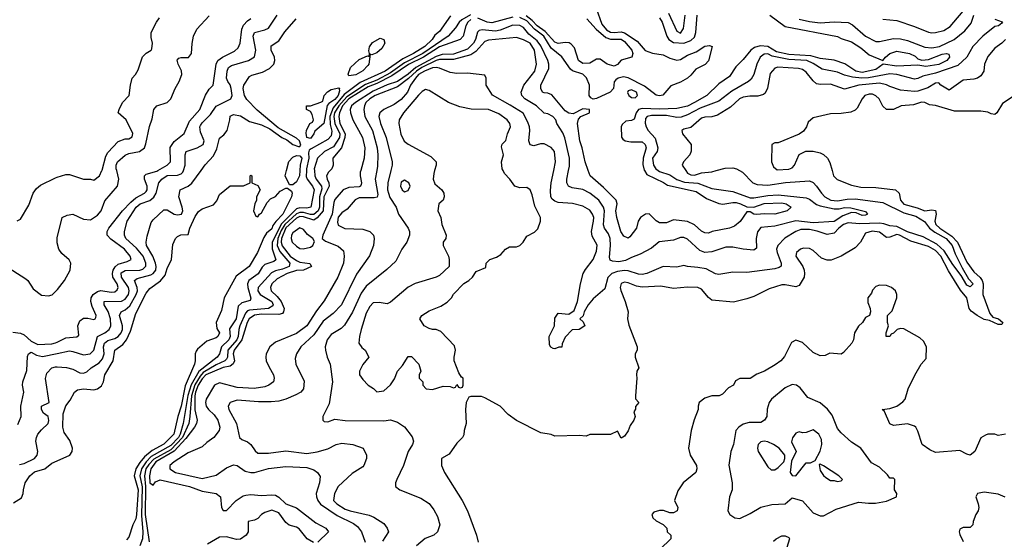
# Model space of a CAD drawing. Header units: inches. Extents: x 2348352 to 2479776, y 460422 to 613655.
# Tile 285 of 590: x 2389785 to 2395425, y 567887 to 570864. Entities that reach past the tile are written whole.
import ezdxf

# ---------------------------------------------------------------- set-up
doc = ezdxf.new("R2010")
doc.units = ezdxf.units.IN
doc.header["$MEASUREMENT"] = 0
for name, color, linetype in [('C3586', 7, 'Continuous'), ('C3596', 7, 'Continuous'), ('C3597', 7, 'Continuous')]:
    doc.layers.add(name, color=color, linetype=linetype)

msp = doc.modelspace()

# ---------------------------------------------------------------- linework, layer by layer
at = {"layer": 'C3586', "color": 4}
for points, elevation in [([(2389770, 569712), (2389790, 569722), (2389838, 569802), (2389862, 569870), (2389882, 569898), (2389904.7, 569915.3), (2389990, 569958), (2390000, 569961.3)], 88), ([(2390000, 569586), (2389999, 569590), (2389999, 569610), (2390000, 569614)], 84), ([(2389670, 569474.8), (2389819.9, 569379.9), (2389831, 569370), (2389862.5, 569322.5), (2389910, 569286), (2389950, 569282.8), (2389971.8, 569288.2), (2390000, 569317)], 84), ([(2389746.8, 569073.2), (2389790, 569067.7), (2389810, 569058.3), (2389850, 569022.3), (2389890, 569003.6), (2389970, 569007.2), (2389990, 569012.4), (2390000, 569017.3)], 76), ([(2389775.1, 568544.9), (2389794, 568590), (2389792.3, 568650), (2389809.4, 568730), (2389801.3, 568770), (2389802.4, 568790), (2389825.1, 568854.9), (2389830, 568934), (2389835.3, 568950), (2389850, 568958.8), (2389882, 568942), (2389915.2, 568935.2), (2390000, 568952.1)], 72), ([(2389784.2, 568315.8), (2389810, 568321.7), (2389869.4, 568350), (2389884.5, 568370), (2389889.6, 568390), (2389878.4, 568450), (2389880.7, 568470), (2389889.7, 568490.3), (2389910, 568514.8), (2389949, 568550), (2389952.5, 568567.5), (2389948.7, 568590), (2389921.2, 568610), (2389909.4, 568630), (2389910, 568650.8), (2389953.2, 568670), (2389932.5, 568807.5), (2389940.7, 568839.3), (2389969.2, 568870), (2389990, 568875.5), (2390000, 568875)], 68), ([(2389750, 568096), (2389795.5, 568124.5), (2389805.2, 568150), (2389806, 568170), (2389817.2, 568210), (2389844, 568250), (2389870, 568274), (2389930, 568290.8), (2389970, 568322.8), (2390000, 568336.7)], 64)]:
    msp.add_lwpolyline(points, dxfattribs=dict(at, elevation=elevation))
at = {"layer": 'C3596', "color": 4}
for points, elevation in [([(2390000, 569961.3), (2390050, 569978), (2390070, 569978), (2390150, 569951.3), (2390190, 569951.3), (2390210, 569944.7), (2390242, 569970), (2390256.4, 570000)], 88), ([(2390000, 568875), (2390052.4, 568872.4), (2390090, 568862), (2390130, 568840.7), (2390150, 568838.8), (2390170, 568846), (2390194, 568870), (2390241.1, 568898.9), (2390259.8, 568920.2), (2390268.4, 568950), (2390266, 568990), (2390270, 569010.4), (2390290, 569027), (2390330, 569037), (2390350, 569048.5), (2390366.3, 569070), (2390373.3, 569090), (2390373.5, 569110), (2390357.6, 569170), (2390366, 569190), (2390390, 569202), (2390415.8, 569224.2), (2390452.1, 569290), (2390459.2, 569310), (2390458.3, 569330), (2390442.9, 569370), (2390458.3, 569381.7), (2390536.8, 569403.2), (2390549.8, 569410.2), (2390565.1, 569430), (2390567.1, 569450), (2390562.6, 569470), (2390546.9, 569510), (2390511.8, 569570), (2390509.6, 569590), (2390515.1, 569624.9), (2390538.6, 569701.4), (2390550, 569718), (2390610, 569774.8), (2390630, 569774.8), (2390670, 569750.7), (2390690, 569745.5), (2390712.7, 569750), (2390719.3, 569770), (2390716, 569790), (2390696, 569850), (2390704, 569890), (2390750, 569910.7), (2390771.8, 569928.2), (2390824.2, 570000)], 68), ([(2390000, 569017.3), (2390050, 569041.6), (2390112.7, 569047.3), (2390123.1, 569056.9), (2390118.3, 569110), (2390130, 569139.3), (2390150, 569154), (2390174.9, 569154.9), (2390210, 569146.8), (2390218, 569150), (2390222, 569158), (2390224, 569170), (2390200.1, 569220.1), (2390192.4, 569250), (2390194, 569270), (2390206.6, 569290), (2390230, 569307.6), (2390250, 569313.1), (2390310, 569303.1), (2390330, 569304.9), (2390343.9, 569316.1), (2390349.6, 569330), (2390343, 569350), (2390319.1, 569390), (2390316.4, 569410), (2390321.4, 569430), (2390332.2, 569447.8), (2390350, 569462.7), (2390401.6, 569478.4), (2390424, 569490), (2390418, 569510), (2390385.6, 569550), (2390307.2, 569607.2), (2390285.6, 569630), (2390286.3, 569650), (2390296.3, 569670), (2390373.5, 569770), (2390422, 569818), (2390450, 569843.2), (2390499.5, 569870), (2390510, 569880.5), (2390515.4, 569890), (2390515.1, 569910), (2390500.4, 569950), (2390499.6, 569970), (2390510, 569978.7), (2390570, 569996.1), (2390576.8, 570000)], 76), ([(2390000, 569614), (2390029, 569730), (2390056.5, 569743.5), (2390090, 569750.7), (2390150, 569721.3), (2390190, 569717.6), (2390230, 569744.9), (2390251.1, 569770), (2390273.6, 569826.4), (2390345.1, 569910), (2390353.3, 569950), (2390340.9, 570000)], 84), ([(2390000, 568952.1), (2390070, 568966), (2390090, 568963.8), (2390150, 568944.4), (2390188.7, 568950), (2390210, 568971), (2390231, 569049), (2390272, 569070), (2390298.4, 569090), (2390306.3, 569110), (2390306, 569150), (2390291.7, 569191.7), (2390269.6, 569230), (2390269, 569250), (2390368.5, 569251.5), (2390390, 569263.1), (2390408.2, 569290), (2390412.1, 569310), (2390408.5, 569330), (2390367.4, 569390), (2390366.9, 569413.1), (2390390, 569427.4), (2390474, 569430), (2390490, 569435.3), (2390508, 569452), (2390508.3, 569470), (2390492.4, 569510), (2390454.4, 569554.4), (2390392.7, 569610), (2390385.2, 569630), (2390385.2, 569650), (2390400.9, 569710), (2390452, 569790), (2390476, 569810), (2390530.8, 569829.2), (2390553.1, 569846.9), (2390566.3, 569870), (2390582.7, 569930), (2390599, 569950), (2390630, 569972.2), (2390690, 569974.4), (2390710, 569980.5), (2390719.5, 569990), (2390723, 570000)], 72), ([(2390000, 568336.7), (2390071.8, 568370), (2390085.1, 568390), (2390087.3, 568410), (2390072.6, 568452.6), (2390039.1, 568499.1), (2390032, 568530), (2390034.2, 568605.8), (2390050, 568651.3), (2390074.8, 568685.2), (2390099, 568730), (2390116.6, 568743.4), (2390150, 568748.4), (2390210, 568743.8), (2390230, 568748.4), (2390253.5, 568766.5), (2390264.4, 568790), (2390273.7, 568830), (2390320.5, 568910), (2390329.6, 568970), (2390376.8, 569003.2), (2390397.4, 569030), (2390419.5, 569080.5), (2390450, 569181), (2390510, 569297.3), (2390530, 569324), (2390592.3, 569367.7), (2390618.9, 569401.1), (2390630, 569438), (2390654, 569490), (2390663.1, 569576.9), (2390678, 569610), (2390690, 569622), (2390708.9, 569631.1), (2390750, 569634), (2390759, 569670), (2390790, 569736), (2390810, 569766), (2390830, 569781), (2390896, 569804), (2390913.6, 569826.4), (2390930, 569862), (2390990, 569912), (2391067.3, 569912.7), (2391106, 569930), (2391106, 569970), (2391110, 569974), (2391114, 569970), (2391114, 569930), (2391150, 569914), (2391162, 569890), (2391142, 569850), (2391142, 569830), (2391132, 569810), (2391124.7, 569770), (2391138, 569738), (2391150, 569734), (2391158, 569750), (2391170, 569758), (2391202.5, 569817.5), (2391222.5, 569837.5), (2391250, 569851), (2391277.5, 569882.5), (2391310, 569898.8), (2391318.8, 569898.8), (2391342, 569882), (2391346.8, 569870), (2391342.8, 569850), (2391292.4, 569750), (2391252.5, 569707.5), (2391235.8, 569684.2), (2391230, 569666), (2391199.1, 569640.9), (2391183.4, 569616.6), (2391146.8, 569530), (2391099.3, 569450), (2391024.4, 569395.6), (2390956.3, 569270), (2390942, 569198), (2390910.6, 569130), (2390915.2, 569095.2), (2390930.4, 569070), (2390921, 569050), (2390910, 569041.2), (2390858, 569022), (2390803.8, 568976.2), (2390795.9, 568964.1), (2390790.7, 568950), (2390790.8, 568910), (2390786, 568890), (2390733.9, 568766.1), (2390710, 568649), (2390691.3, 568590), (2390668.4, 568490), (2390610, 568432.6), (2390543.9, 568396.1), (2390500, 568360), (2390472.7, 568327.3), (2390451, 568290), (2390440.2, 568250), (2390463.6, 568170), (2390455, 568030), (2390450, 568004), (2390433, 567970), (2390410, 567899), (2390396.7, 567883.3)], 64), ([(2391428.1, 570000), (2391426.8, 569966.8), (2391431.6, 569950), (2391462.6, 569910), (2391471.6, 569890), (2391453, 569790), (2391430, 569784.8), (2391390, 569786.9), (2391370, 569780.7), (2391284.9, 569695.1), (2391231, 569590), (2391231.8, 569551.8), (2391252.3, 569487.7), (2391240.5, 569479.5), (2391190, 569462), (2391174.3, 569445.7), (2391151.2, 569408.8), (2391098.4, 569370), (2391090.3, 569350), (2391091.6, 569330), (2391110, 569268), (2391105.2, 569254.8), (2391057.7, 569242.3), (2391037.3, 569222.7), (2391024.9, 569150), (2390987.2, 569092.8), (2390990.3, 569050), (2390983.7, 569030), (2390941.5, 568990), (2390928.8, 568950), (2390917, 568930), (2390812, 568848), (2390767.8, 568772.2), (2390748.1, 568711.9), (2390720.9, 568550), (2390704.3, 568490), (2390694.4, 568470), (2390650, 568425.2), (2390538.6, 568361.4), (2390508.8, 568331.2), (2390481.9, 568290), (2390473.7, 568250), (2390486.9, 568186.9), (2390483.4, 568023.4), (2390490.2, 567929.8), (2390488.7, 567890), (2390473.1, 567850)], 68), ([(2391473, 570000), (2391476, 569970), (2391484, 569950), (2391513.8, 569910), (2391515.4, 569895.4), (2391501.9, 569850), (2391501.6, 569790), (2391494.8, 569770), (2391470, 569748.3), (2391450, 569747.9), (2391410, 569759), (2391390, 569759.9), (2391370, 569752.5), (2391303.4, 569690), (2391283.4, 569656.6), (2391264.4, 569610), (2391260.9, 569570), (2391276.1, 569536.1), (2391333.1, 569470), (2391328.9, 569451.1), (2391290, 569434.8), (2391250, 569425.3), (2391226.7, 569413.3), (2391150.4, 569330), (2391148.8, 569310), (2391162.4, 569290), (2391230.1, 569250.1), (2391236.9, 569230), (2391234.5, 569225.5), (2391210.1, 569209.9), (2391100.7, 569199.3), (2391090, 569195.4), (2391078, 569182), (2391046.2, 569110), (2391039.7, 569090), (2391036.3, 569050), (2391028.4, 569030), (2390977.2, 568970), (2390974.9, 568930), (2390970, 568919.5), (2390960.5, 568910), (2390910, 568886.8), (2390836.9, 568843.1), (2390818.3, 568821.7), (2390788.7, 568771.3), (2390768.6, 568710), (2390760.2, 568590), (2390753.2, 568550), (2390717.7, 568470), (2390650, 568400.2), (2390553.4, 568346.6), (2390524.4, 568315.6), (2390508.2, 568290), (2390500.8, 568250), (2390505.5, 568190), (2390503.8, 568030), (2390526.5, 567873.5)], 72), ([(2391563.7, 570000), (2391554, 569990), (2391543, 569970), (2391546.4, 569950), (2391556.5, 569930), (2391557.5, 569910), (2391527.1, 569850), (2391523, 569770), (2391490, 569728.7), (2391470, 569715.9), (2391410, 569735.2), (2391390, 569736.4), (2391370, 569728), (2391309, 569671), (2391284.7, 569610), (2391283.4, 569590), (2391288.7, 569568.7), (2391335, 569510), (2391370, 569483.8), (2391390, 569475.4), (2391447.5, 569467.5), (2391456.3, 569450), (2391411, 569430), (2391370, 569427.2), (2391317.6, 569410), (2391260.2, 569379.8), (2391230.3, 569350), (2391222.6, 569330), (2391224.9, 569310), (2391259.1, 569279.1), (2391282.6, 569250), (2391299.5, 569210), (2391297, 569190), (2391290, 569181.6), (2391270, 569175.8), (2391170, 569177.8), (2391130, 569171.4), (2391099.1, 569150), (2391087.6, 569130), (2391057.6, 569030), (2391013.5, 568970), (2391008.6, 568950), (2391015.8, 568910), (2391008, 568892), (2390990, 568879.8), (2390950, 568871.5), (2390851.3, 568830), (2390830, 568806.5), (2390806.8, 568770), (2390791.8, 568730), (2390789.1, 568710), (2390788.9, 568628.9), (2390801.3, 568570), (2390797.7, 568550), (2390786.7, 568530), (2390736.3, 568463.7), (2390670, 568391.7), (2390565.5, 568330), (2390536.6, 568290), (2390528, 568250), (2390530.5, 568210.5), (2390550, 568197.3), (2390563.6, 568216.4), (2390590, 568227.7), (2390758, 568190), (2390830, 568162), (2390911.3, 568150), (2390936, 568130), (2390941, 568070), (2390950, 568052), (2390970, 568052), (2391026, 568110), (2391064.6, 568135.4), (2391079.8, 568140.2), (2391110, 568144.7), (2391170, 568138.9), (2391230, 568142.6), (2391250, 568139.5), (2391270, 568128.4), (2391310.3, 568090.3), (2391370, 568066.7), (2391481.7, 567981.7), (2391539.1, 567950), (2391554.8, 567930), (2391492.6, 567870)], 76), ([(2391739, 570000), (2391736.3, 569990), (2391735.5, 569970), (2391743, 569930), (2391740.5, 569919.5), (2391737.3, 569910), (2391730, 569906.3), (2391670, 569903.5), (2391637.3, 569890), (2391590, 569834.5), (2391583.6, 569816.4), (2391575, 569750), (2391522, 569630), (2391518, 569610), (2391535.9, 569595.9), (2391610, 569566.8), (2391639.1, 569539.1), (2391644, 569510), (2391639.1, 569470), (2391607.7, 569390), (2391530, 569254), (2391484.8, 569195.2), (2391430, 569109.5), (2391370, 569067), (2391250, 569016), (2391218.8, 568990), (2391197.3, 568950), (2391194.8, 568930), (2391197.3, 568910), (2391213.2, 568873.2), (2391238.8, 568830), (2391242.8, 568810), (2391238, 568790), (2391211.3, 568770), (2391190, 568760.9), (2391128.1, 568751.9), (2391030, 568756.9), (2390930, 568783.7), (2390901, 568770), (2390853.4, 568690), (2390849.1, 568670), (2390852.7, 568650), (2390866.4, 568630), (2390900, 568600), (2390920.4, 568570), (2390930.6, 568530), (2390927.3, 568510), (2390897.3, 568470), (2390857.5, 568442.5), (2390830, 568417), (2390750, 568382.9), (2390670.4, 568330), (2390646, 568310), (2390644.9, 568290), (2390678, 568270), (2390830, 568235.8), (2390910, 568255.3), (2390970, 568296.3), (2391010, 568313.4), (2391030, 568310.6), (2391076.7, 568276.7), (2391110, 568268.9), (2391130, 568270.3), (2391210, 568292.7), (2391310, 568303.8), (2391430, 568298), (2391470, 568286), (2391491.3, 568270), (2391506, 568246), (2391502.8, 568210), (2391483.8, 568150), (2391484.9, 568130), (2391492.2, 568110), (2391508.5, 568088.5), (2391603.6, 568023.6), (2391698, 567978), (2391719.6, 567959.6), (2391743.7, 567930), (2391764.2, 567870)], 84), ([(2391829.9, 570000), (2391821.6, 569950), (2391836.7, 569863.3), (2391831.9, 569848.1), (2391816.5, 569843.5), (2391730, 569844.5), (2391706.9, 569833.1), (2391661.4, 569778.6), (2391630, 569757.2), (2391610, 569732.7), (2391604.7, 569704.7), (2391610, 569686.8), (2391648.1, 569668.1), (2391750, 569664.9), (2391790.5, 569650.5), (2391811, 569630), (2391816, 569610), (2391810.8, 569570), (2391788.1, 569511.9), (2391713.8, 569406.2), (2391628.7, 569231.3), (2391579.9, 569180.1), (2391523.9, 569136.1), (2391470, 569058.4), (2391396.3, 568990), (2391370.7, 568950), (2391363.5, 568923.5), (2391366.8, 568890), (2391413.7, 568793.7), (2391411, 568750), (2391396, 568730), (2391366, 568714), (2391310, 568689.4), (2391270, 568679.5), (2391226.2, 568673.8), (2391153.8, 568673.8), (2391030, 568683.7), (2390991.3, 568670), (2390978.8, 568650), (2390984, 568630), (2391027.7, 568550), (2391044.7, 568470), (2391058, 568458), (2391090, 568446), (2391110, 568431), (2391134.4, 568394.4), (2391150, 568381), (2391210, 568380.5), (2391310, 568393.4), (2391430, 568378), (2391490, 568388.2), (2391550, 568405.5), (2391598, 568430), (2391630, 568437.3), (2391694, 568430), (2391752, 568410), (2391772, 568370), (2391772, 568350), (2391756, 568310), (2391750, 568302), (2391690, 568264), (2391610, 568189.2), (2391587.7, 568150), (2391582.8, 568110), (2391601, 568090), (2391650, 568060.4), (2391678, 568050), (2391786, 568026), (2391813.2, 568013.2), (2391870, 567978), (2391890.9, 567950.9), (2391898, 567930), (2391863, 567877)], 88), ([(2391389.8, 570000), (2391387.2, 569970), (2391370, 569935.1), (2391350, 569919), (2391330, 569918), (2391306, 569970), (2391313.9, 570000)], 64), ([(2391911.6, 570000), (2391893.7, 569930), (2391892.2, 569890), (2391897, 569870), (2391906.1, 569846.1), (2391941.6, 569790), (2391954, 569750), (2392010.7, 569670), (2392018.8, 569650), (2392018.8, 569630), (2392002.8, 569590), (2391974, 569550), (2391939.8, 569480.2), (2391887.9, 569432.1), (2391770, 569338), (2391741.8, 569298.2), (2391691.8, 569188.2), (2391646.4, 569113.6), (2391625.8, 569094.2), (2391570, 569061.2), (2391546.8, 569030), (2391534.8, 568990), (2391536, 568970), (2391546, 568930), (2391562.8, 568890), (2391577.3, 568790), (2391557.3, 568662.7), (2391522, 568590), (2391522, 568570), (2391530, 568562), (2391550, 568561), (2391590, 568576), (2391650, 568567.3), (2391870, 568566.8), (2391910, 568571), (2391950, 568558.8), (2391990, 568531), (2392033.7, 568473.7), (2392041, 568450), (2392036, 568430), (2392010.6, 568389.4), (2391982.8, 568310), (2391944.7, 568230), (2391938, 568210), (2391938, 568190), (2391962, 568170), (2392082, 568122), (2392130, 568091.3), (2392156.8, 568056.8), (2392178, 568018), (2392191, 567970), (2392178, 567930), (2392158, 567910), (2392107.7, 567892.3), (2392058, 567850)], 92), ([(2392162.1, 570000), (2392157.1, 569982.9), (2392154, 569950), (2392163.6, 569923.6), (2392202.8, 569890), (2392214.8, 569870), (2392216, 569850), (2392211, 569830), (2392186, 569810), (2392181, 569770), (2392198, 569730), (2392202.8, 569690), (2392227.3, 569630), (2392226, 569610), (2392211.3, 569590), (2392211, 569570), (2392241, 569510), (2392246, 569490), (2392244.7, 569450), (2392190, 569399), (2392170.7, 569389.3), (2392050, 569352.3), (2392010, 569332.3), (2391910, 569246), (2391890, 569237.2), (2391844.7, 569244.7), (2391810, 569241.2), (2391790, 569221.2), (2391770, 569182), (2391740.5, 569090), (2391730.6, 569050), (2391726.8, 569010), (2391745.2, 568985.2), (2391764.7, 568970), (2391784.7, 568930), (2391751.1, 568888.9), (2391732, 568850), (2391732, 568830), (2391750, 568802), (2391782, 568770), (2391811.1, 568751.1), (2391830, 568732), (2391870, 568738), (2391910, 568771.3), (2391932.9, 568807.1), (2391950, 568851.3), (2391978, 568882), (2392010, 568934), (2392030, 568934), (2392071, 568890), (2392082, 568850), (2392074, 568830), (2392074, 568810), (2392094, 568790), (2392094, 568770), (2392114, 568750), (2392150, 568744.7), (2392210, 568764.7), (2392250, 568762), (2392270, 568754), (2392282, 568758), (2392290, 568774), (2392298, 568758), (2392310, 568754), (2392322, 568758), (2392326, 568770), (2392326, 568810), (2392316.4, 568816.4), (2392300.4, 568840.4), (2392274, 568910), (2392273.2, 568930), (2392280.9, 568970), (2392275.1, 568995.1), (2392197, 569077), (2392170, 569089.3), (2392149.4, 569089.4), (2392130, 569095.3), (2392102, 569110), (2392078, 569150), (2392088, 569170), (2392130, 569196), (2392198, 569222), (2392234.6, 569245.4), (2392258, 569270), (2392270, 569292), (2392330, 569352), (2392358, 569370), (2392378, 569390), (2392399, 569421), (2392455.3, 569444.7), (2392458, 569470), (2392478, 569490), (2392516.5, 569503.5), (2392542, 569518), (2392568, 569550), (2392590, 569562), (2392630, 569562), (2392650, 569571.3), (2392668.7, 569590), (2392690, 569624.7), (2392734, 569646), (2392753.6, 569666.4), (2392769, 569710), (2392769, 569730), (2392735.6, 569795.6), (2392721.5, 569861.5), (2392709.2, 569889.2), (2392690, 569902), (2392650, 569901.2), (2392622, 569910), (2392593.2, 569950), (2392562.5, 569982.5), (2392553.9, 570000)], 96), ([(2394438.3, 570000), (2394446, 569970), (2394468.1, 569948.1), (2394550, 569915.5), (2394603.9, 569903.9), (2394690, 569902.4), (2394802, 569890), (2394822.8, 569870), (2394830.7, 569830), (2394850, 569806.7), (2394926.6, 569786.6), (2394970, 569768.5), (2395010, 569774.4), (2395030.3, 569770.3), (2395035.3, 569750), (2395027.7, 569710), (2395033.4, 569690), (2395055.3, 569670), (2395124.1, 569624.1), (2395156.1, 569590), (2395210, 569475.3), (2395250, 569420.3), (2395286.8, 569386.8), (2395298.9, 569370), (2395304.7, 569350), (2395301.5, 569290), (2395341.8, 569181.8), (2395359.1, 569159.1), (2395390.8, 569150), (2395416, 569130), (2395415.3, 569124.7), (2395410, 569118), (2395390, 569117.2), (2395340.2, 569140.2), (2395310, 569146.6), (2395268.9, 569168.9), (2395235, 569195), (2395223.1, 569210), (2395209.7, 569270), (2395174.9, 569314.9), (2395105.7, 569425.7), (2395061.2, 569510), (2395030, 569542.4), (2394990, 569563.9), (2394890, 569595.8), (2394824, 569630), (2394810, 569633.7), (2394770, 569618.7), (2394750, 569616.9), (2394710, 569647.3), (2394667.7, 569652.3), (2394630, 569641.2), (2394602, 569590), (2394570, 569558), (2394490, 569509.4), (2394432.8, 569487.2), (2394410, 569486), (2394378.6, 569498.6), (2394330, 569541.2), (2394310, 569552.7), (2394275.5, 569555.5), (2394258, 569550), (2394234.8, 569530), (2394230.8, 569510), (2394270.7, 569450), (2394279.1, 569430), (2394280.7, 569410), (2394278.8, 569390), (2394250, 569342), (2394230, 569333.2), (2394170, 569346), (2394150, 569345.2), (2394077.5, 569322.5), (2393990, 569279), (2393950, 569264), (2393874.4, 569245.6), (2393750, 569257.2), (2393730, 569273.2), (2393690, 569321.2), (2393669.5, 569329.5), (2393610, 569332.3), (2393530, 569323.7), (2393457, 569337), (2393350, 569331.3), (2393318, 569338), (2393270, 569356.2), (2393250, 569359.5), (2393230, 569352.7), (2393223.8, 569330), (2393228, 569312), (2393254, 569250), (2393270.8, 569190), (2393266, 569150), (2393274.4, 569114.4), (2393322, 568990), (2393322, 568970), (2393311, 568949), (2393310.8, 568930), (2393330.8, 568870), (2393321, 568850), (2393318, 568830), (2393321, 568810), (2393312, 568710), (2393312.7, 568692.7), (2393332, 568670), (2393312, 568648), (2393312, 568632), (2393302, 568618), (2393311, 568590), (2393302, 568570), (2393281, 568539), (2393270, 568508), (2393250, 568478), (2393230, 568466), (2393210, 568506), (2393170, 568488), (2393051.6, 568488.4), (2393030, 568478), (2392990, 568482), (2392850, 568478), (2392830, 568488), (2392770, 568498), (2392630, 568568), (2392583.1, 568603.1), (2392538, 568650), (2392450, 568698), (2392430, 568706), (2392370, 568706), (2392358, 568702), (2392342, 568670), (2392338, 568630), (2392342, 568550), (2392331.3, 568510), (2392330, 568486), (2392322, 568470), (2392290, 568438), (2392244.7, 568375.3), (2392202, 568350), (2392202, 568310), (2392218, 568270), (2392318.8, 568110), (2392350.5, 568050.5), (2392401, 567910), (2392410.8, 567870)], 96), ([(2393908.7, 570000), (2393926, 569990), (2393984.7, 569930), (2394010, 569919.1), (2394070, 569916.5), (2394172.1, 569932.1), (2394310, 569940.7), (2394330, 569930.8), (2394350, 569910.8), (2394377.3, 569870), (2394397.3, 569850), (2394431.3, 569830), (2394470, 569826.3), (2394524, 569836), (2394570, 569837.7), (2394730, 569816.9), (2394850, 569757.8), (2394918.7, 569738.7), (2394967.9, 569707.9), (2394996.5, 569670), (2395026.2, 569646.2), (2395092.6, 569610), (2395126.3, 569570), (2395143.5, 569523.5), (2395182.9, 569442.9), (2395220.3, 569380.3), (2395246, 569350), (2395230, 569334), (2395210, 569342.7), (2395178.6, 569398.6), (2395130, 569461.6), (2395079.7, 569539.7), (2395038.9, 569578.9), (2394959.7, 569619.7), (2394870, 569648), (2394810, 569679.3), (2394770, 569683), (2394735.3, 569695.3), (2394710, 569698.8), (2394595.3, 569695.3), (2394530, 569699.8), (2394503.8, 569690), (2394476.3, 569670), (2394450, 569642), (2394410, 569633.2), (2394352.8, 569652.8), (2394310, 569661.3), (2394258.7, 569661.3), (2394230.8, 569650), (2394167.2, 569612.8), (2394128.6, 569571.4), (2394120.5, 569550), (2394123.8, 569530), (2394147.7, 569470), (2394147.1, 569452.9), (2394136.1, 569443.9), (2394110, 569436.2), (2393950, 569416), (2393870, 569417.2), (2393790, 569405.2), (2393770, 569409), (2393716.6, 569436.6), (2393670, 569445.2), (2393609.4, 569449.4), (2393590, 569455.3), (2393550, 569446.6), (2393470, 569449.6), (2393378, 569410), (2393350, 569405.1), (2393330, 569405.6), (2393270, 569425.1), (2393250, 569426.9), (2393210, 569421.7), (2393177.3, 569410), (2393153.1, 569386.9), (2393137.5, 569322.5), (2393070, 569264), (2393041, 569230), (2393018, 569190), (2393012.7, 569167.3), (2392994, 569150), (2393012.7, 569132.7), (2393022, 569110), (2392990, 569089), (2392950, 569088), (2392910, 569046), (2392892.7, 569007.3), (2392891.1, 568988.9), (2392872.7, 568987.3), (2392850, 568978), (2392840.4, 568980.4), (2392828, 568988), (2392820.4, 569000.4), (2392818, 569050), (2392848, 569110), (2392850, 569154), (2392870, 569182), (2392930, 569178), (2392962, 569198), (2392981.2, 569250), (2392997.6, 569350), (2393013.6, 569410), (2393026.1, 569433.9), (2393069.6, 569490), (2393090, 569538), (2393093, 569573), (2393064.7, 569624.7), (2393059.6, 569650), (2393072.8, 569710), (2393073, 569730), (2393067, 569750), (2393050, 569772.3), (2393010, 569796.2), (2392951.3, 569811.3), (2392870, 569816.2), (2392850, 569823.7), (2392835.6, 569835.6), (2392826.6, 569850), (2392824.8, 569884.8), (2392829.6, 569930.4), (2392844.1, 570000)], 92), ([(2393442.3, 570000), (2393450, 569994.4), (2393510, 569974.9), (2393548.5, 569948.5), (2393593.2, 569933.2), (2393670, 569927.7), (2393750, 569898), (2393870, 569880.4), (2393970, 569844), (2393990, 569843.6), (2394070, 569857.3), (2394130, 569860.2), (2394290, 569843.6), (2394310, 569836), (2394350, 569804.6), (2394370, 569796.9), (2394450, 569780.3), (2394479.4, 569780.6), (2394510, 569788), (2394546.8, 569786.8), (2394630, 569764.7), (2394641, 569750), (2394630, 569743.7), (2394610, 569742), (2394577.2, 569757.2), (2394550, 569759.3), (2394499.6, 569740.4), (2394450, 569708.5), (2394330, 569700.3), (2394230, 569712), (2394110, 569681.1), (2394030, 569672.7), (2394010.9, 569649.1), (2394004, 569610), (2394004.7, 569555.3), (2393990, 569544), (2393930, 569549.3), (2393870, 569561.2), (2393830, 569561.2), (2393750, 569534.3), (2393710, 569529.7), (2393681.5, 569541.5), (2393610, 569607), (2393590, 569617), (2393570, 569617), (2393530, 569602), (2393448, 569592), (2393404.5, 569555.5), (2393339.9, 569520.1), (2393290, 569502), (2393256.1, 569483.9), (2393216.6, 569476.6), (2393180.1, 569480.1), (2393166.6, 569486.6), (2393162.9, 569502.9), (2393169.6, 569570.4), (2393167.6, 569610), (2393157.7, 569637.7), (2393135.1, 569670), (2393129.7, 569689.7), (2393134, 569770), (2393129.6, 569790), (2393102, 569830), (2393051, 569871), (2393010, 569892), (2392950, 569900.9), (2392929, 569910), (2392919.3, 569930), (2392919.5, 569950), (2392929.2, 570000)], 88), ([(2393364.5, 570000), (2393378, 569978), (2393472, 569932), (2393495.6, 569915.6), (2393659.4, 569879.4), (2393719.1, 569839.1), (2393790, 569810.3), (2393812.9, 569807.1), (2393870, 569817.6), (2393890, 569817), (2393914.8, 569810), (2393950, 569792.2), (2393990, 569790.3), (2394050, 569810.3), (2394150, 569815.6), (2394176, 569810), (2394204.7, 569790), (2394182, 569770), (2394110, 569749.3), (2394050, 569752.7), (2394007.6, 569747.6), (2393989.6, 569749.6), (2393970, 569762.7), (2393950, 569764), (2393911.7, 569708.3), (2393878.7, 569681.3), (2393850, 569669.5), (2393752, 569650), (2393730, 569641.2), (2393710, 569642.7), (2393690, 569652.3), (2393649.7, 569689.7), (2393610, 569707.3), (2393530, 569717.2), (2393490, 569700.9), (2393450, 569700.9), (2393430, 569712.7), (2393390, 569752), (2393370, 569749.4), (2393340.7, 569730), (2393328, 569710), (2393318, 569670), (2393279.9, 569620.1), (2393270, 569613.2), (2393244.9, 569624.9), (2393227.8, 569650), (2393206, 569730), (2393200.5, 569770), (2393206.6, 569810), (2393201.2, 569830), (2393130, 569903.6), (2393053.2, 569970), (2393042.1, 570000)], 84), ([(2393600, 570000), (2393610, 569984.4), (2393630, 569975.3), (2393650, 569973.7), (2393690, 569986.4), (2393750, 569993.4), (2393774, 570000)], 92), ([(2390000, 569317), (2390001.5, 569318.5), (2390041.2, 569370), (2390074, 569430), (2390079, 569470), (2390069.1, 569489.1), (2390025.6, 569525.6), (2390009.1, 569549.1), (2390000, 569586)], 84), ([(2395430.9, 568489.1), (2395390, 568482), (2395370, 568488.7), (2395330, 568488.7), (2395316.9, 568483.1), (2395290, 568468), (2395256, 568390), (2395230, 568368.7), (2395210, 568374), (2395170, 568395.3), (2395030, 568385.2), (2394999.3, 568399.3), (2394955.3, 568430), (2394930, 568506), (2394918, 568530), (2394910, 568535.3), (2394870, 568549), (2394790, 568539), (2394770, 568548), (2394739, 568619), (2394726, 568630), (2394770, 568636), (2394809.3, 568650.7), (2394844.7, 568675.3), (2394858, 568690), (2394874, 568750), (2394912.5, 568827.5), (2394949.6, 568890.4), (2394977.2, 568922.8), (2394979, 568990), (2394962, 569022), (2394941.5, 569041.5), (2394850, 569092.7), (2394830, 569094), (2394810.7, 569089.3), (2394790, 569069), (2394776.9, 569063.1), (2394770, 569049), (2394748.4, 569048.4), (2394748.7, 569070), (2394762, 569110), (2394755.3, 569130), (2394755.3, 569170), (2394783.2, 569196.8), (2394809.4, 569270), (2394809.3, 569290), (2394802.7, 569310), (2394779, 569330), (2394750, 569340.9), (2394710, 569344), (2394690, 569335.3), (2394670, 569315.3), (2394663.4, 569296.6), (2394644, 569270), (2394643.5, 569243.5), (2394656, 569210), (2394658, 569190), (2394652, 569170), (2394630, 569158), (2394612, 569130), (2394590, 569108.7), (2394567.7, 569070), (2394562, 569030), (2394552, 569010), (2394503.5, 568956.5), (2394490, 568948.7), (2394426.4, 568953.6), (2394399.6, 568940.4), (2394370, 568938), (2394330, 568958), (2394270, 569015.3), (2394230, 569028), (2394205.4, 569014.6), (2394165.4, 568934.6), (2394144.7, 568910), (2394113.2, 568886.8), (2394050.5, 568849.5), (2394007.1, 568832.9), (2393970, 568808.7), (2393910, 568808), (2393885.4, 568794.6), (2393874, 568770), (2393845.4, 568754.6), (2393810, 568718), (2393790.9, 568709.1), (2393750, 568708.7), (2393710, 568695.3), (2393678, 568670), (2393671.3, 568650), (2393671.3, 568630), (2393647.9, 568572.1), (2393630.8, 568510), (2393616, 568410), (2393626, 568370), (2393661, 568310), (2393664.7, 568290), (2393658, 568270), (2393584.7, 568210), (2393555.3, 568164.7), (2393536, 568110), (2393554.8, 568070), (2393550.7, 568049.3), (2393530, 568039), (2393510, 568039), (2393472, 568052), (2393450, 568052.3), (2393416.9, 568043.1), (2393406, 568030), (2393412, 568010), (2393430, 567992), (2393470, 567972), (2393492, 567950), (2393494, 567930), (2393514, 567910), (2393514, 567890), (2393454, 567830)], 104), ([(2395430, 568129), (2395390, 568145.2), (2395310, 568157.2), (2395272, 568150), (2395261, 568130), (2395276, 568090), (2395278.8, 568070), (2395274.8, 568050), (2395261, 568030), (2395246, 567990), (2395244.7, 567970), (2395230, 567955.3), (2395190, 567954), (2395170, 567946), (2395166.8, 567930), (2395170, 567914), (2395190, 567874)], 108), ([(2391468.6, 567868.6), (2391432.1, 567890), (2391386.7, 567946.7), (2391370, 567956.4), (2391328.8, 567968.8), (2391310, 567982.9), (2391270, 568039.3), (2391230, 568053.2), (2391190, 568041.2), (2391170.5, 568029.5), (2391150, 568006), (2391130, 567996), (2391094, 567990), (2391094, 567930), (2391083.1, 567910), (2391050, 567888.5), (2391026.3, 567886.3), (2390970, 567902), (2390930, 567899.7), (2390861, 567859)], 76), ([(2394103.1, 567876.9), (2394118, 567890), (2394150, 567906), (2394170, 567906), (2394190, 567898), (2394194.8, 567890), (2394179.8, 567840.2)], 104)]:
    msp.add_lwpolyline(points, dxfattribs=dict(at, elevation=elevation))
for points, elevation in [([(2391990, 569944), (2391970, 569934), (2391966, 569910), (2391976, 569890), (2391990, 569878.8), (2392010, 569884.7), (2392022, 569910), (2392014, 569930)], 96), ([(2391390, 569671), (2391350, 569642.9), (2391342.7, 569630), (2391339.6, 569610), (2391346, 569590), (2391370, 569566.7), (2391390, 569552.7), (2391409.5, 569550.5), (2391450, 569560.7), (2391464, 569570), (2391474, 569594), (2391465.2, 569610), (2391433.6, 569633.6), (2391410, 569662)], 84), ([(2394210, 568773.2), (2394170, 568754), (2394091.3, 568690), (2394078, 568670), (2394066.4, 568633.6), (2394064.7, 568590), (2394051.3, 568570), (2394030, 568557.2), (2393964.5, 568555.5), (2393930, 568546), (2393904.7, 568530), (2393886.8, 568510), (2393874, 568430), (2393858.8, 568390), (2393847.3, 568312.7), (2393866, 568210), (2393866, 568170), (2393851.3, 568130), (2393842, 568050), (2393852, 568030), (2393882, 568010), (2393910, 568006), (2393970, 568034.8), (2394030, 568071), (2394092.7, 568087.3), (2394169.1, 568090.9), (2394210, 568124.7), (2394270, 568106.8), (2394330, 568038.8), (2394370, 568020.7), (2394390, 568022), (2394461, 568059), (2394590, 568100.5), (2394646.8, 568093.2), (2394686.3, 568093.7), (2394750, 568104.9), (2394808, 568130), (2394808.7, 568150), (2394795.3, 568170), (2394798, 568230), (2394790, 568238), (2394770, 568238), (2394756.5, 568256.5), (2394710, 568301.2), (2394664.8, 568324.8), (2394604, 568410), (2394550, 568444), (2394490, 568498), (2394470, 568522), (2394438.6, 568598.6), (2394412.9, 568632.9), (2394369.3, 568669.3), (2394300.2, 568700.2), (2394255.1, 568755.1), (2394235.3, 568770)], 108), ([(2394330, 568514), (2394290, 568499), (2394270, 568497.2), (2394250, 568502), (2394230, 568495.3), (2394210.9, 568469.1), (2394206.4, 568446.4), (2394232, 568390), (2394205.4, 568334.6), (2394198, 568270), (2394210, 568252), (2394230, 568251.3), (2394290, 568324.7), (2394314, 568326), (2394342, 568338), (2394370, 568392), (2394379.3, 568430), (2394378.6, 568458.6), (2394362, 568490)], 112), ([(2394050, 568449.2), (2394030, 568445.2), (2394014.8, 568430), (2394010.8, 568410), (2394016, 568390), (2394070, 568302), (2394090, 568284.7), (2394110, 568286), (2394130, 568298), (2394162, 568330), (2394168.7, 568350), (2394168.7, 568370), (2394135.3, 568410), (2394102, 568430), (2394070, 568446)], 112), ([(2394370, 568318), (2394363.6, 568316.4), (2394370, 568282), (2394390, 568252), (2394402, 568242), (2394430, 568224.7), (2394450, 568224.7), (2394470, 568218), (2394490, 568222), (2394498, 568230), (2394478, 568250), (2394390, 568308)], 112)]:
    msp.add_lwpolyline(points, close=True, dxfattribs=dict(at, elevation=elevation))
at = {"layer": 'C3597', "color": 4}
for points, elevation in [([(2393087.4, 570930), (2393119.5, 570839.5), (2393145.7, 570805.7), (2393170, 570792.8), (2393190, 570790.2), (2393230, 570794), (2393250, 570789.2), (2393322, 570742), (2393367.7, 570687.7), (2393410, 570672.1), (2393470, 570663.6), (2393510, 570643.6), (2393550, 570631.8), (2393570, 570635.8), (2393610, 570660.3), (2393660.7, 570679.3), (2393710, 570712.7), (2393737, 570717), (2393752, 570710), (2393730, 570629.3), (2393711.5, 570608.5), (2393658.9, 570581.1), (2393630, 570546), (2393610.8, 570530), (2393570, 570507.3), (2393515.1, 570484.9), (2393468.8, 570431.2), (2393450, 570427.3), (2393430, 570431.2), (2393363.7, 570483.7), (2393270, 570531.5), (2393243.9, 570536.1), (2393213.4, 570530), (2393199.7, 570520.3), (2393191.2, 570508.8), (2393186.3, 570470), (2393167.2, 570450), (2393090, 570412.3), (2393069.9, 570409.9), (2393056.6, 570416.6), (2393046.2, 570430), (2393048.2, 570490), (2393031.3, 570531.3), (2393010, 570552), (2392951.8, 570571.8), (2392940.9, 570580.9), (2392890.7, 570650.7), (2392830, 570701.4), (2392786.8, 570770), (2392734.2, 570810), (2392690, 570858.1), (2392650, 570876.7)], 76), ([(2394730, 570867.3), (2394810, 570859.1), (2394910, 570826), (2394990, 570792.7), (2395010, 570788.4), (2395030, 570790.4), (2395077.7, 570802.3), (2395115.3, 570824.7), (2395210, 570938.8)], 92), ([(2390256.4, 570000), (2390257.6, 570002.4), (2390277.7, 570082.3), (2390290, 570104), (2390350, 570167.3), (2390390, 570181), (2390410, 570181), (2390430, 570194), (2390432.5, 570212.5), (2390395.3, 570290), (2390349, 570330), (2390354, 570350), (2390374, 570390), (2390412.7, 570430), (2390419, 570490), (2390428.7, 570530), (2390448, 570550), (2390463.1, 570576.9), (2390489.3, 570650.7), (2390510, 570672), (2390538, 570690), (2390542, 570698), (2390545.2, 570730), (2390538, 570762), (2390539, 570790), (2390569.1, 570850.9), (2390585.2, 570874.8)], 88), ([(2390340.9, 570000), (2390338.4, 570010), (2390337.6, 570030), (2390345.1, 570050), (2390390, 570088.4), (2390410, 570097), (2390471.2, 570108.8), (2390499.5, 570130), (2390507.9, 570152.1), (2390527.8, 570252.2), (2390544.1, 570295.9), (2390553.2, 570350), (2390570, 570371), (2390629.4, 570390.6), (2390650, 570411.3), (2390675.1, 570470), (2390699.5, 570510), (2390713.6, 570550), (2390711.1, 570571.1), (2390692, 570610), (2390687.2, 570632.8), (2390696.5, 570643.5), (2390710, 570647.3), (2390751.5, 570648.5), (2390769.2, 570670), (2390772.7, 570727.3), (2390781.2, 570770), (2390799, 570810), (2390870, 570886)], 84), ([(2390576.8, 570000), (2390629.7, 570030.3), (2390649.5, 570050), (2390647.1, 570132.9), (2390670, 570166), (2390727.2, 570212.8), (2390757.6, 570282.4), (2390816.9, 570350), (2390850, 570431), (2390870, 570466), (2390892.7, 570490), (2390909.8, 570610), (2390919.6, 570630), (2390946, 570650), (2391016.2, 570683.8), (2391036.9, 570703.1), (2391047.6, 570730), (2391057.4, 570810), (2391066.5, 570833.5), (2391090, 570858), (2391109.6, 570870.4)], 76), ([(2390723, 570000), (2390733.6, 570030), (2390732.3, 570090), (2390739, 570110), (2390802, 570130), (2390836, 570150), (2390842.7, 570170), (2390820.8, 570220.8), (2390817.6, 570250), (2390821.5, 570258.5), (2390830, 570273), (2390878, 570322), (2390911.1, 570368.9), (2390995.3, 570410), (2391002.7, 570430), (2390996.3, 570470), (2390990.9, 570490.9), (2390977, 570510), (2390969.6, 570530), (2390974.5, 570570), (2390982, 570590), (2390997.7, 570602.3), (2391095.3, 570630), (2391129.4, 570650.6), (2391138, 570690), (2391123, 570770), (2391129.5, 570790), (2391190, 570805.3), (2391210, 570815.5), (2391259.5, 570890)], 72), ([(2390824.2, 570000), (2390847.7, 570032.3), (2390895.6, 570084.4), (2390915.1, 570124.9), (2390930, 570184.7), (2390954.8, 570205.2), (2390973.2, 570230), (2390989, 570290), (2390990, 570311.3), (2391010, 570321), (2391050, 570313), (2391101.1, 570281.1), (2391170, 570261.6), (2391218.4, 570238.4), (2391286.8, 570190), (2391316.1, 570176.1), (2391350, 570148.4), (2391382, 570138), (2391390, 570137.3), (2391395.4, 570144.6), (2391387, 570170), (2391370, 570185.1), (2391265.1, 570245.1), (2391145.3, 570345.3), (2391087.1, 570407.1), (2391073.3, 570430), (2391065.6, 570470), (2391069.2, 570490), (2391102, 570538), (2391114, 570546), (2391176.8, 570563.2), (2391215.3, 570584.7), (2391241.3, 570610), (2391246.9, 570630), (2391245.1, 570650), (2391225.6, 570690), (2391224.8, 570715.2), (2391270, 570742.8), (2391304.6, 570795.4), (2391369.5, 570870)], 68), ([(2392253.7, 570886.3), (2392190, 570796), (2392163.9, 570776.1), (2392148.4, 570750), (2392104.9, 570710), (2392041.3, 570670), (2391980.3, 570639.7), (2391878.7, 570570), (2391735, 570505), (2391644.5, 570435.5), (2391581.4, 570358.6), (2391560.7, 570310), (2391563.6, 570263.6), (2391573.8, 570226.2), (2391570, 570199.3), (2391550, 570178.7), (2391455.2, 570124.8), (2391443.9, 570116.1), (2391439, 570101), (2391442.2, 570070), (2391428.5, 570010), (2391428.1, 570000)], 68), ([(2392368, 570892), (2392317.2, 570862.8), (2392302, 570850), (2392281.6, 570818.4), (2392238.7, 570770), (2392094.2, 570670), (2391990, 570617.8), (2391910, 570560.7), (2391830, 570517.7), (2391766.7, 570493.3), (2391658.1, 570421.9), (2391613.3, 570370), (2391589, 570330), (2391583.6, 570310), (2391589.5, 570270), (2391619.7, 570210), (2391616.3, 570190), (2391583.5, 570136.5), (2391531.4, 570108.6), (2391490.7, 570070), (2391472, 570010), (2391473, 570000)], 72), ([(2392610, 570879.4), (2392490, 570845.6), (2392463, 570850), (2392410, 570872.2)], 76), ([(2393034, 570870), (2393086.7, 570810), (2393142.9, 570762.9), (2393170, 570753.4), (2393230, 570752.6), (2393250, 570739.5), (2393292.2, 570690), (2393298, 570670), (2393290.6, 570649.4), (2393230, 570633.2), (2393210, 570608), (2393190, 570598), (2393150, 570609), (2393110, 570639), (2393090, 570637.2), (2393050, 570616), (2393010, 570614), (2392986, 570630), (2392963.7, 570703.7), (2392944.5, 570724.5), (2392931.9, 570731.9), (2392910, 570734.5), (2392870, 570727.3), (2392850, 570736.2), (2392795.8, 570795.8), (2392750, 570829), (2392720.4, 570860.4), (2392686, 570886)], 72), ([(2394081, 570890), (2394170, 570824.4), (2394468.8, 570768.8), (2394490, 570757.1), (2394550, 570737.6), (2394603.1, 570703.1), (2394650, 570663.8), (2394730, 570630.8), (2394743.7, 570650), (2394768.9, 570671.1), (2394810, 570684.7), (2394882.8, 570670), (2394915, 570655), (2394930, 570640.5), (2394952.5, 570632.5), (2394990, 570636.4), (2395070, 570667), (2395094, 570670), (2395106.8, 570666.8), (2395110.5, 570650.5), (2395095.5, 570630), (2395050, 570607.7), (2394976, 570596), (2394930, 570602.9), (2394810, 570597.8), (2394730.5, 570609.5), (2394690, 570579.7), (2394610, 570562), (2394574, 570570), (2394510.8, 570610.8), (2394450, 570632.8), (2394370, 570642.5), (2394317, 570657), (2394190, 570664.1), (2394120, 570680), (2394070, 570710.7), (2394026.1, 570713.9), (2393994.3, 570705.7), (2393973.4, 570690), (2393930, 570636), (2393886.6, 570593.4), (2393850, 570539.3), (2393790, 570496), (2393722, 570430), (2393650, 570389.7), (2393610, 570369.7), (2393550, 570355.4), (2393450, 570350.7), (2393350, 570356.4), (2393330.2, 570349.8), (2393315.8, 570330), (2393304.9, 570295.1), (2393290, 570286), (2393258, 570282), (2393236.9, 570263.1), (2393231.3, 570250), (2393231.6, 570191.6), (2393239.6, 570179.6), (2393254, 570170), (2393284.9, 570164.9), (2393350, 570164.9), (2393368.5, 570148.5), (2393373.4, 570130), (2393356.9, 570070), (2393355.3, 570035.3), (2393362.8, 570002.8), (2393364.5, 570000)], 84), ([(2395370, 570866.8), (2395412.8, 570852.8), (2395414.8, 570850), (2395410, 570844), (2395391.3, 570830), (2395370, 570824.5), (2395302, 570770), (2395244, 570710), (2395210.3, 570649.7), (2395158, 570602), (2395030, 570558.8), (2394958.7, 570541.3), (2394930, 570527.6), (2394910, 570523.6), (2394810, 570549.6), (2394770, 570553.7), (2394648, 570532), (2394609.8, 570529.8), (2394555.5, 570535.5), (2394510, 570546), (2394470, 570563), (2394380.8, 570580.8), (2394330, 570614), (2394293.2, 570630), (2394190, 570636), (2394096.1, 570656.1), (2394070, 570668), (2394050, 570667.6), (2394026.4, 570650), (2394008.4, 570610), (2393990.4, 570549.6), (2393975.8, 570524.2), (2393958.8, 570510), (2393864.8, 570455.2), (2393790, 570396.9), (2393683.4, 570356.6), (2393610, 570319.1), (2393573.5, 570306.5), (2393550, 570304.4), (2393490, 570315.8), (2393404.8, 570315.2), (2393378.8, 570310), (2393370, 570299), (2393368.8, 570271.2), (2393374, 570250), (2393384.4, 570230), (2393424.6, 570184.6), (2393440.5, 570130), (2393436.3, 570110), (2393410.4, 570070), (2393416.4, 570030), (2393428.5, 570010), (2393442.3, 570000)], 88), ([(2393450, 570875.5), (2393466, 570850), (2393491.8, 570770), (2393503.7, 570750), (2393530, 570733.8), (2393590, 570730.2), (2393630, 570745.2), (2393650, 570763.8), (2393657.3, 570790), (2393665.4, 570890)], 84), ([(2393501, 570901), (2393550, 570798.8), (2393570, 570787.7), (2393587, 570813), (2393596.3, 570890)], 88), ([(2394250, 570868.2), (2394310, 570854.9), (2394370, 570846.4), (2394450, 570852.2), (2394530, 570847.7), (2394555.8, 570835.8), (2394630, 570770.6), (2394690, 570738.8), (2394710, 570738.8), (2394790, 570756.3), (2394830, 570755.5), (2394870, 570744.9), (2394970, 570706), (2395010, 570703.1), (2395054, 570710), (2395136.9, 570750), (2395199.4, 570800.6), (2395235.4, 570844.6), (2395250, 570891)], 88), ([(2392370, 570865.2), (2392352, 570850), (2392340.7, 570830), (2392325.7, 570770), (2392309.1, 570750.9), (2392190, 570708), (2392097.5, 570650), (2392012.3, 570607.7), (2391917.2, 570542.8), (2391830, 570498.1), (2391781.2, 570478.8), (2391670, 570410.4), (2391634.4, 570370), (2391617.6, 570330), (2391613.5, 570310), (2391618, 570270), (2391649.4, 570210), (2391647.9, 570190), (2391628.1, 570130), (2391579.5, 570070), (2391580.5, 570030), (2391573.4, 570010), (2391563.7, 570000)], 76), ([(2393042.1, 570000), (2393023.7, 570050), (2393007.6, 570130), (2392994.5, 570170), (2392980.5, 570270), (2392985.6, 570294.4), (2392999.3, 570310), (2393049.2, 570330), (2393048.7, 570350), (2393010, 570352.9), (2392955.2, 570324.8), (2392930, 570329.3), (2392910, 570342.7), (2392833.3, 570433.3), (2392810, 570443.7), (2392790, 570444.5), (2392779, 570450), (2392769.3, 570470), (2392769.5, 570490), (2392815.2, 570584.8), (2392816.5, 570610), (2392810.8, 570630), (2392770, 570713.7), (2392750, 570743.8), (2392701.2, 570781.2), (2392670, 570819.3), (2392650, 570831.2), (2392610, 570832.7), (2392536.4, 570803.6), (2392510, 570799.1), (2392433.3, 570806.7), (2392416.7, 570803.3), (2392407.6, 570792.4), (2392395.9, 570750), (2392384.7, 570730), (2392350, 570694.8), (2392270, 570667), (2392204.3, 570664.3), (2392170, 570654.2), (2392054.2, 570590), (2392010, 570552.6), (2391949.2, 570510.8), (2391890, 570490.9), (2391810, 570453.9), (2391708, 570390), (2391686.5, 570370), (2391678.5, 570350), (2391680.9, 570330), (2391692.7, 570290), (2391748.6, 570188.6), (2391762.4, 570130), (2391758.4, 570070), (2391739, 570000)], 84), ([(2392929.2, 570000), (2392934.2, 570025.8), (2392934.7, 570070), (2392907.9, 570187.9), (2392895.6, 570215.6), (2392862, 570270), (2392856, 570290), (2392839, 570310), (2392810, 570325.2), (2392790, 570329), (2392745.2, 570370), (2392679, 570410), (2392661.2, 570430), (2392657.2, 570450), (2392672.3, 570490), (2392735.1, 570570), (2392746, 570610), (2392733.6, 570690), (2392710, 570729), (2392670, 570749.3), (2392630, 570762.7), (2392470, 570746.6), (2392450, 570739.3), (2392398.4, 570681.6), (2392370, 570663), (2392270, 570635.9), (2392190, 570637), (2392170, 570631.1), (2392088.4, 570590), (2392057.4, 570570), (2392012.9, 570527.1), (2391950, 570479.8), (2391822, 570430), (2391790, 570410.8), (2391768.7, 570390), (2391759.3, 570370), (2391756.4, 570350), (2391762, 570310), (2391805.3, 570230), (2391833.7, 570130), (2391837, 570090), (2391834.2, 570025.8), (2391829.9, 570000)], 88), ([(2395431.3, 570750), (2395410.5, 570729.5), (2395370, 570701.2), (2395330, 570654), (2395310.8, 570610), (2395306.8, 570570), (2395290, 570542), (2395270.7, 570529.3), (2395250, 570524), (2395190, 570517.2), (2395110, 570461.2), (2395062, 570490), (2395050, 570502), (2395030, 570501.2), (2394986.2, 570473.8), (2394930, 570455.1), (2394910, 570453.3), (2394830, 570461.2), (2394770, 570480.7), (2394750, 570491.5), (2394710, 570499.8), (2394591.4, 570488.6), (2394510, 570467), (2394430, 570494.5), (2394372.1, 570492.1), (2394350, 570497.2), (2394330, 570513.2), (2394290, 570564.5), (2394270, 570578.7), (2394245.3, 570585.3), (2394127.1, 570592.9), (2394110, 570586), (2394084.2, 570555.8), (2394068.3, 570471.7), (2394055.9, 570444.1), (2394044.9, 570435.1), (2394013.4, 570426.6), (2393966.8, 570426.8), (2393930, 570420.7), (2393907.3, 570410), (2393856.9, 570363.1), (2393782, 570318), (2393750, 570307), (2393710, 570306.6), (2393690, 570300.9), (2393630, 570246), (2393590, 570237.2), (2393578, 570230), (2393581, 570210), (2393632, 570150), (2393631.6, 570111.6), (2393622.8, 570090), (2393586.8, 570050), (2393580.7, 570030), (2393600, 570000)], 92), ([(2392844.1, 570000), (2392854.5, 570050), (2392849.2, 570110), (2392830, 570132.7), (2392790, 570152.7), (2392767.5, 570152.5), (2392730, 570142), (2392710, 570148), (2392701.2, 570170), (2392707.3, 570230), (2392705.1, 570250), (2392696.6, 570276.6), (2392668.2, 570328.2), (2392595.5, 570375.5), (2392492.5, 570432.5), (2392458, 570490), (2392458, 570530), (2392450, 570546), (2392350, 570557.2), (2392290, 570556), (2392250, 570562.7), (2392190, 570587), (2392170, 570589.6), (2392150, 570588), (2392104.4, 570570), (2392070.3, 570550), (2392052.9, 570530), (2392024.4, 570490), (2392006.4, 570450), (2391970, 570407), (2391930, 570378.4), (2391870, 570349.3), (2391847.7, 570330), (2391842, 570310), (2391852.4, 570270), (2391883.7, 570190), (2391918, 570050), (2391919.3, 570030), (2391911.6, 570000)], 92), ([(2392553.9, 570000), (2392549.3, 570009.3), (2392545.2, 570050), (2392557.2, 570090), (2392544.7, 570135.3), (2392549.1, 570150.9), (2392570, 570172), (2392579, 570210), (2392597.2, 570250), (2392593.2, 570270), (2392577.2, 570290), (2392530, 570324.5), (2392470, 570349.6), (2392372, 570352), (2392305.4, 570365.4), (2392242, 570390), (2392130, 570459), (2392110, 570464), (2392090, 570453.2), (2392070, 570432.7), (2391983, 570330), (2391959.1, 570290), (2391957.3, 570270), (2391968.1, 570208.1), (2391987.9, 570167.9), (2392010, 570151), (2392139.8, 570079.8), (2392170.7, 570050.7), (2392170.8, 570030), (2392162.1, 570000)], 96), ([(2395510, 570448), (2395415.3, 570384.7), (2395382.8, 570330), (2395370, 570320.9), (2395350, 570324.5), (2395330, 570335.1), (2395290, 570340.7), (2395140.3, 570340.3), (2395030, 570373.6), (2394997, 570377), (2394970, 570389.2), (2394950, 570391.8), (2394904.1, 570375.9), (2394834, 570370), (2394790.9, 570349.1), (2394750, 570349), (2394729.1, 570369.1), (2394709, 570410), (2394690, 570429), (2394670, 570438), (2394650, 570438), (2394626.8, 570430), (2394610.8, 570410), (2394582.5, 570357.5), (2394570, 570346), (2394545.2, 570334.8), (2394490, 570326.6), (2394430, 570325.2), (2394330, 570302), (2394302, 570278), (2394291.3, 570250), (2394274.4, 570225.6), (2394250.9, 570209.1), (2394130, 570158), (2394110, 570158), (2394094, 570150), (2394092, 570050), (2394102, 570022), (2394124, 570004), (2394190, 570008), (2394210, 570016), (2394224, 570030), (2394250, 570092), (2394288.9, 570111.1), (2394330, 570111.3), (2394370, 570101), (2394390, 570091), (2394411.3, 570070), (2394426.4, 570046.4), (2394438.3, 570000)], 96), ([(2391313.9, 570000), (2391327.6, 570052.4), (2391350, 570077.1), (2391370, 570086), (2391390, 570083.8), (2391401.3, 570070), (2391392.4, 570030), (2391389.8, 570000)], 64), ([(2393774, 570000), (2393825.8, 570014.2), (2393870, 570015.5), (2393891.3, 570010), (2393908.7, 570000)], 92)]:
    msp.add_lwpolyline(points, dxfattribs=dict(at, elevation=elevation))
for points, elevation in [([(2391803.1, 570663.1), (2391792.7, 570667.3), (2391784.9, 570610), (2391779, 570601), (2391750, 570571.8), (2391710, 570547.8), (2391670, 570542), (2391667.5, 570552.5), (2391680.9, 570590), (2391730, 570637.1), (2391776.9, 570656.9), (2391787.3, 570652.7), (2391789.2, 570670.8), (2391785.1, 570685.1), (2391789.5, 570709.5), (2391806, 570734), (2391850, 570758), (2391870.5, 570750.5), (2391876.3, 570730), (2391860.4, 570699.6), (2391830, 570674.5)], 64), ([(2391450, 570182.7), (2391430, 570189.5), (2391425.2, 570214.8), (2391428, 570230), (2391448, 570270), (2391462, 570278), (2391468.7, 570290), (2391460.2, 570320.2), (2391450, 570338), (2391428, 570350), (2391428, 570370), (2391450, 570371.3), (2391510, 570391), (2391522, 570398), (2391529.4, 570430), (2391548.4, 570451.6), (2391570, 570464.9), (2391614, 570474), (2391618, 570470), (2391614.4, 570465.6), (2391616.7, 570456.7), (2391608.8, 570430), (2391590, 570406.6), (2391556, 570384), (2391547.1, 570372.9), (2391528, 570270), (2391474.8, 570225.2), (2391470.7, 570210)], 64), ([(2393290, 570462), (2393270, 570456), (2393266.9, 570446.9), (2393274, 570430), (2393290, 570419.3), (2393310, 570417.1), (2393324.5, 570430), (2393318.7, 570450)], 84)]:
    msp.add_lwpolyline(points, close=True, dxfattribs=dict(at, elevation=elevation))

doc.saveas('drawing.dxf')
